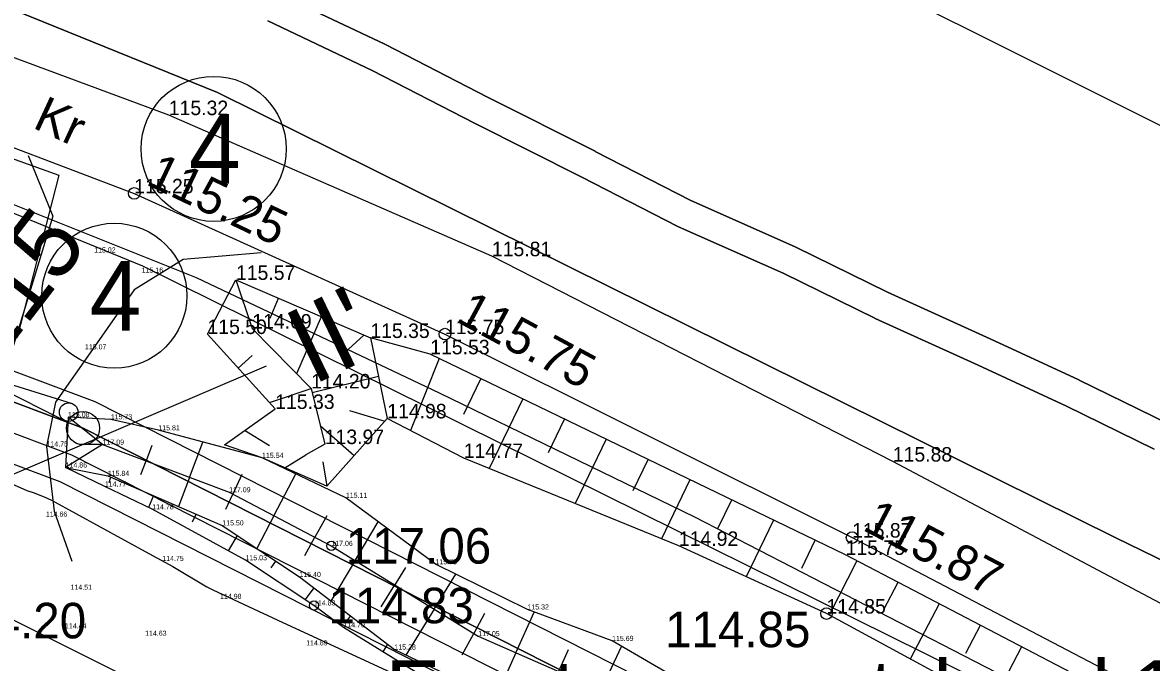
# Model space of a CAD drawing. Extents: x 662249 to 665480, y 6426254 to 6428735.
# Drawn here: x 662848 to 662925.8, y 6428501.9 to 6428546 of the extents above; entities that cross this region are included whole.
import ezdxf

# ---------------------------------------------------------------- set-up
doc = ezdxf.new("R2010")
doc.units = 0
for name, color, linetype in [('Elektrimaakaabelliin_1_VOOND', 7, 'Continuous'), ('GEOLPUNKT', 7, 'Continuous'), ('HORISONTAAL', 7, 'Continuous'), ('kataster', 7, 'Continuous'), ('KORGUS-EH2000', 7, 'Continuous'), ('LIIKLUS', 7, 'Continuous'), ('MAAMUDEL-EH2000', 7, 'Continuous'), ('PIIR_ME', 7, 'Continuous'), ('PIIR_TM', 7, 'Continuous'), ('PIIRIMLEITUD', 7, 'Continuous'), ('PLOKK', 7, 'Continuous'), ('RELJEEF', 7, 'Continuous'), ('TEE', 7, 'Continuous'), ('TEHNO', 7, 'Continuous'), ('Transport_VOOND', 7, 'Continuous'), ('TÄIDE', 7, 'Continuous')]:
    doc.layers.add(name, color=color, linetype=linetype)

msp = doc.modelspace()

# ---------------------------------------------------------------- linework, layer by layer
at = {"layer": 'Elektrimaakaabelliin_1_VOOND'}
for points in [[(662865.739, 6428547.953), (662872.969, 6428544.523), (662872.999, 6428544.509), (662880.044, 6428540.871), (662887.45, 6428537.143), (662887.457, 6428537.139), (662894.042, 6428533.752), (662901.246, 6428530.554), (662901.281, 6428530.538), (662907.597, 6428527.434), (662914.683, 6428524.221), (662914.692, 6428524.217), (662920.802, 6428521.377), (662920.819, 6428521.369), (662926.939, 6428518.379)], [(662925.996, 6428516.613), (662919.95, 6428519.567), (662913.853, 6428522.401), (662906.757, 6428525.619), (662906.729, 6428525.632), (662900.416, 6428528.734), (662893.204, 6428531.936), (662893.153, 6428531.961), (662886.546, 6428535.359), (662879.14, 6428539.087), (662879.131, 6428539.091), (662872.096, 6428542.724), (662864.888, 6428546.143)]]:
    msp.add_lwpolyline(points, dxfattribs=at)
at = {"layer": 'GEOLPUNKT'}
msp.add_lwpolyline([(662440.233, 6428160.322), (662454.359, 6428178.941), (662553.562, 6428299.421), (662604.67, 6428361.97), (662707.639, 6428455.116), (662831.014, 6428507.888), (662864.799, 6428522.339)], dxfattribs=at)
at = {"layer": 'HORISONTAAL'}
msp.add_lwpolyline([(662844.996, 6428538.305), (662845.658, 6428537.218), (662850.493, 6428535.505), (662847.614, 6428524.297), (662846.034, 6428526.196), (662844.669, 6428522.415)], dxfattribs=at)
at = {"layer": 'kataster'}
for points in [[(662982.689, 6428595.099), (662989.67, 6428583.06), (663020.45, 6428529.83), (663037.14, 6428463.73), (663037.93, 6428460.52), (663008.92, 6428468.78), (662923.35, 6428510.49), (662861.42, 6428541.19), (662837.37, 6428550.96), (662809.46, 6428558.12), (662778.98, 6428562.59), (662805.421, 6428624.981)], [(662325.278, 6428579.225), (662347.13, 6428578.21), (662719.58, 6428566.46), (662778.98, 6428562.59), (662809.46, 6428558.12), (662837.37, 6428550.96), (662861.42, 6428541.19), (662923.35, 6428510.49), (663008.92, 6428468.78), (663037.93, 6428460.52), (663058.91, 6428457.37), (663078.724, 6428456.367)], [(663076.68, 6428443.396), (663057.68, 6428444.46), (663035.53, 6428447.66), (663004.02, 6428456.51), (662917.6, 6428498.83), (662856.28, 6428529.22), (662833.32, 6428538.59), (662807.15, 6428545.35), (662777.34, 6428549.66), (662718.29, 6428553.41), (662330.91, 6428565.86), (662325.566, 6428566.111)], [(662796.28, 6428547.56), (662812.05, 6428544.37), (662828.11, 6428540.24), (662844.42, 6428534.65), (662859.96, 6428528.45), (662876.71, 6428520.49), (662894.3, 6428511.93), (662918.82, 6428499.29), (662943.64, 6428486.03), (662965.18, 6428474.5), (662976.13, 6428469.06), (662990.29, 6428462.57), (663000.18, 6428458.47), (663004.21, 6428457), (662998.5, 6428443.86), (662852.16, 6428518.05), (662823.75, 6428528.71), (662795.71, 6428534.49), (662706.83, 6428541.46), (662718.21, 6428553.42)], [(662391.23, 6428299.93), (662608.71, 6428359.38), (662618.16, 6428423.35), (662629.14, 6428493.48), (662661.22, 6428493.51), (662706.83, 6428541.46), (662795.71, 6428534.49), (662823.75, 6428528.71), (662852.16, 6428518.05), (662998.5, 6428443.86), (662984.06, 6428410.76), (663021.4, 6428410.92), (662971.37, 6428270.38), (662921.77, 6428263.47), (662876.27, 6428255.36), (662725.9, 6428230.21), (662721.7, 6428229.48), (662716.89, 6428228.65), (662672.87, 6428221.02), (662593.61, 6428205.21), (662588.99, 6428204.27), (662585.3, 6428203.52), (662511.03, 6428188.8)]]:
    msp.add_lwpolyline(points, dxfattribs=at)
at = {"layer": 'KORGUS-EH2000'}
for centre, radius in [((662855.685, 6428534.242), 0.4), ((662877.104, 6428524.536), 0.4), ((662905.168, 6428510.505), 0.4), ((662869.27, 6428509.934), 0.32), ((662868.075, 6428505.826), 0.32), ((662903.402, 6428505.266), 0.4)]:
    msp.add_circle(centre, radius, dxfattribs=at)
at = {"layer": 'LIIKLUS'}
for q in [(662850.928, 6428518.565), (662851.406, 6428519.752)]:
    msp.add_line((662843.744, 6428522.143), q, dxfattribs=at)
msp.add_circle((662851.167, 6428519.158), 0.64, dxfattribs=at)
at = {"layer": 'PIIR_ME'}
for points in [[(662706.77, 6428541.46), (662795.71, 6428534.49), (662823.75, 6428528.71), (662852.16, 6428518.05), (662987.32, 6428449.53), (662974.57, 6428415.03), (662981.01, 6428352.07), (662955.63, 6428268.2), (662921.76, 6428263.49), (662876.27, 6428255.35), (662816.01, 6428331.34), (662786.08, 6428375.63), (662782.84, 6428372.78), (662591.85, 6428204.81), (662511.04, 6428188.79), (662401.66, 6428169.5), (662375.81, 6428299.6), (662391.2, 6428299.93), (662608.67, 6428359.34), (662618.39, 6428422.96), (662629.18, 6428493.54), (662661.3, 6428493.57)], [(662707.564, 6428539.392), (662795.429, 6428532.506), (662823.193, 6428526.783), (662851.354, 6428516.216), (662984.826, 6428448.552), (662972.533, 6428415.288), (662978.98, 6428352.265), (662954.087, 6428270.005), (662921.446, 6428265.466), (662877.094, 6428257.529), (662817.624, 6428332.523), (662786.465, 6428378.632), (662781.519, 6428374.282), (662590.933, 6428206.667), (662510.672, 6428190.756), (662403.24, 6428171.81), (662378.236, 6428297.652), (662391.489, 6428297.936), (662610.451, 6428357.753), (662620.367, 6428422.658), (662630.898, 6428491.542), (662662.16, 6428491.571)]]:
    msp.add_lwpolyline(points, close=True, dxfattribs=at)
msp.add_circle((662854.311, 6428527.183), 5, dxfattribs=at)
at = {"layer": 'PIIR_TM'}
for points in [[(662705.976, 6428543.528), (662795.991, 6428536.474), (662824.307, 6428530.637), (662852.966, 6428519.884), (663001.09, 6428444.792), (662984.876, 6428407.625), (663023.776, 6428407.943), (662974.605, 6428268.82), (662922.074, 6428261.514), (662876.611, 6428253.379), (662732.093, 6428229.244), (662673.229, 6428219.062), (662592.241, 6428202.849), (662511.408, 6428186.824), (662401.999, 6428167.529), (662390.21, 6428165.551), (662363.232, 6428301.331), (662390.911, 6428301.924), (662606.889, 6428360.927), (662616.413, 6428423.262), (662627.462, 6428495.538), (662660.44, 6428495.569)], [(662706.77, 6428541.46), (662795.71, 6428534.49), (662823.75, 6428528.71), (662852.16, 6428518.05), (662998.502, 6428443.861), (662981.81, 6428405.6), (663020.94, 6428405.92), (662973.125, 6428270.633), (662921.76, 6428263.49), (662876.27, 6428255.35), (662731.757, 6428231.216), (662672.862, 6428221.028), (662591.85, 6428204.81), (662511.04, 6428188.79), (662401.66, 6428169.5), (662391.793, 6428167.844), (662365.658, 6428299.382), (662391.2, 6428299.93), (662608.67, 6428359.34), (662618.39, 6428422.96), (662629.18, 6428493.54), (662661.3, 6428493.57)]]:
    msp.add_lwpolyline(points, close=True, dxfattribs=at)
msp.add_circle((662861.157, 6428537.309), 5, dxfattribs=at)
at = {"layer": 'PIIRIMLEITUD'}
msp.add_circle((662852.16, 6428518.05), 1.14, dxfattribs=at)
at = {"layer": 'PLOKK'}
msp.add_lwpolyline([(662708.358, 6428537.323), (662795.148, 6428530.522), (662822.637, 6428524.855), (662850.548, 6428514.382), (662982.333, 6428447.574), (662970.496, 6428415.546), (662976.949, 6428352.461), (662952.543, 6428271.809), (662921.132, 6428267.441), (662877.919, 6428259.709), (662819.239, 6428333.706), (662786.85, 6428381.635), (662780.198, 6428375.784), (662590.017, 6428208.524), (662510.304, 6428192.722), (662404.82, 6428174.119), (662380.662, 6428295.703), (662391.779, 6428295.941), (662612.232, 6428356.166), (662622.344, 6428422.356), (662632.615, 6428489.543), (662663.019, 6428489.572)], close=True, dxfattribs=at)
at = {"layer": 'RELJEEF'}
for p, q in [((662862.699, 6428528.275), (662863.822, 6428524.921)), ((662865.046, 6428525.64), (662865.636, 6428527.005)), ((662868.573, 6428525.735), (662866.876, 6428521.809)), ((662869.936, 6428523.009), (662871.51, 6428524.465)), ((662863.824, 6428523.064), (662862.853, 6428522.198)), ((662876.701, 6428522.85), (662874.735, 6428517.891)), ((662872.519, 6428521.619), (662867.951, 6428520.489)), ((662878.407, 6428519.026), (662879.582, 6428521.458)), ((662864.998, 6428519.823), (662867.877, 6428520.789)), ((662882.463, 6428520.066), (662880.149, 6428515.274)), ((662853.506, 6428516.915), (662851.122, 6428518.81)), ((662870.52, 6428519.267), (662872.966, 6428518.543)), ((662884.231, 6428516.368), (662885.345, 6428518.674)), ((662865.017, 6428516.828), (662863.28, 6428517.88)), ((662870.856, 6428516.137), (662868.515, 6428518.19)), ((662859.496, 6428514.66), (662860.424, 6428517.086)), ((662888.226, 6428517.282), (662886.086, 6428512.85)), ((662853.506, 6428516.915), (662850.957, 6428515.337)), ((662853.506, 6428516.915), (662851.974, 6428516.915)), ((662856.901, 6428516.851), (662856.501, 6428515.788)), ((662856.15, 6428514.856), (662856.501, 6428515.788)), ((662866.067, 6428515.311), (662867.511, 6428516.208)), ((662868.686, 6428515.728), (662868.97, 6428514.046)), ((662890.081, 6428513.764), (662891.108, 6428515.89)), ((662850.957, 6428515.337), (662850.957, 6428515.337)), ((662853.964, 6428514.302), (662854.081, 6428514.668)), ((662859.496, 6428514.66), (662858.729, 6428512.657)), ((662863.093, 6428514.857), (662862.476, 6428513.501)), ((662865.309, 6428512.014), (662866.821, 6428514.893)), ((662893.989, 6428514.498), (662892.022, 6428510.427)), ((662857.018, 6428513.398), (662856.664, 6428512.581)), ((662862.007, 6428512.471), (662862.476, 6428513.501)), ((662895.913, 6428511.124), (662896.871, 6428513.106)), ((662859.705, 6428511.601), (662859.955, 6428512.127)), ((662865.309, 6428512.014), (662864.127, 6428509.762)), ((662868.958, 6428512.005), (662868.143, 6428510.526)), ((662870.912, 6428508.926), (662872.501, 6428511.593)), ((662899.752, 6428511.714), (662897.864, 6428507.807)), ((662862.784, 6428510.659), (662862.158, 6428509.599)), ((662867.448, 6428509.266), (662868.143, 6428510.526)), ((662901.695, 6428508.401), (662902.633, 6428510.322)), ((662865.134, 6428508.428), (662865.445, 6428508.881)), ((662870.912, 6428508.926), (662869.246, 6428506.131)), ((662874.376, 6428508.452), (662873.638, 6428507.251)), ((662905.502, 6428508.906), (662903.598, 6428505.159)), ((662876.365, 6428505.576), (662877.842, 6428507.98)), ((662868.059, 6428507.038), (662867.465, 6428506.229)), ((662872.702, 6428505.727), (662873.638, 6428507.251)), ((662907.353, 6428505.539), (662908.338, 6428507.423)), ((662876.365, 6428505.576), (662874.417, 6428502.406)), ((662881.997, 6428502.566), (662883.26, 6428505.375)), ((662911.174, 6428505.941), (662909.181, 6428502.129)), ((662870.321, 6428504.728), (662870.601, 6428505.094)), ((662879.825, 6428505.273), (662879.091, 6428503.9)), ((662878.299, 6428502.417), (662879.091, 6428503.9)), ((662913.002, 6428502.53), (662914.01, 6428504.458)), ((662873.143, 6428503.15), (662872.813, 6428502.634)), ((662887.833, 6428499.942), (662889.271, 6428503.006)), ((662881.997, 6428502.566), (662880.599, 6428499.461)), ((662885.595, 6428502.767), (662884.925, 6428501.276)), ((662916.846, 6428502.976), (662914.807, 6428499.075))]:
    msp.add_line(p, q, dxfattribs=at)
for points in [[(662864.496, 6428516.003), (662861.897, 6428516.906), (662865.403, 6428519.375), (662860.735, 6428524.543), (662862.699, 6428528.275), (662871.961, 6428524.27), (662873.127, 6428518.726), (662868.97, 6428514.046), (662864.496, 6428516.003)], [(662863.822, 6428524.921), (662867.877, 6428520.789), (662868.818, 6428516.954), (662867.511, 6428516.208)], [(663002.632, 6428460.121), (662977.994, 6428470.38), (662949.314, 6428485.031), (662932.252, 6428494.923), (662904.723, 6428509.313), (662876.091, 6428523.144), (662871.961, 6428524.27)], [(662976.411, 6428449.662), (662979.636, 6428451.587), (662978.825, 6428455.6), (662970.317, 6428458.758), (662958.58, 6428465.06), (662948.792, 6428469.709), (662939.504, 6428475.502), (662927.992, 6428482.123), (662922.614, 6428484.775), (662913.443, 6428489.418), (662904.059, 6428494.239), (662898.802, 6428497.463), (662888.624, 6428503.382), (662882.789, 6428505.55), (662876.449, 6428508.665), (662870.271, 6428513.247), (662864.496, 6428516.003), (662857.348, 6428517.903), (662854.071, 6428518.659), (662851.122, 6428518.81), (662850.957, 6428515.337)], [(663002.115, 6428459.089), (662989.08, 6428464.391), (662983.581, 6428463.653), (662975.81, 6428464.992), (662946.986, 6428480.429), (662929.825, 6428490.922), (662903.402, 6428505.266), (662893.229, 6428509.934), (662878.395, 6428515.99), (662873.127, 6428518.726)], [(662853.506, 6428516.915), (662862.226, 6428513.633), (662869.27, 6428509.934), (662879.4, 6428503.711), (662886.504, 6428500.579), (662895.237, 6428496.39), (662900.268, 6428493.65), (662910.1, 6428488.156), (662918.295, 6428483.593), (662926.146, 6428479.488), (662930.779, 6428476.622), (662938.8, 6428472.089), (662950.242, 6428465.843), (662958.087, 6428461.256), (662967.813, 6428456.514), (662975.718, 6428452.75), (662977.85, 6428452.237)], [(662884.206, 6428497.469), (662881.356, 6428498.062), (662876.174, 6428500.55), (662870.102, 6428504.316), (662868.075, 6428505.826), (662863.357, 6428508.944), (662856.926, 6428512.455), (662853.658, 6428514.026), (662850.957, 6428515.337)], [(662850.957, 6428515.337), (662853.862, 6428514.763), (662861.754, 6428511.348), (662867.071, 6428507.794), (662873.619, 6428502.786), (662881.606, 6428498.981), (662885.581, 6428497.867)]]:
    msp.add_lwpolyline(points, dxfattribs=at)
at = {"layer": 'TEE'}
for points in [[(663032.135, 6428457.973), (663005.427, 6428466.16), (662981.207, 6428476.915), (662953.174, 6428491.659), (662935.603, 6428501.112), (662907.976, 6428515.748), (662880.341, 6428529.908), (662858.069, 6428539.635), (662834.818, 6428548.279), (662809.535, 6428554.814), (662784.306, 6428559.279), (662751.954, 6428561.464), (662743.772, 6428564.627), (662739.559, 6428572.243), (662738.002, 6428579.151)], [(662668.789, 6428559.915), (662701.994, 6428558.512), (662725.65, 6428557.223), (662751.893, 6428555.624), (662783.26, 6428553.414), (662808.24, 6428548.834), (662832.596, 6428543.017), (662855.685, 6428534.242), (662877.104, 6428524.536), (662905.168, 6428510.505), (662932.791, 6428496.046), (662950.166, 6428486.602), (662978.612, 6428471.792), (663003.103, 6428460.982), (663031.014, 6428452.283)], [(662848.379, 6428536.857), (662850.083, 6428532.666), (662847.811, 6428525.278), (662846.193, 6428520.017), (662842.83, 6428517.872), (662838.653, 6428516.683)], [(662864.423, 6428530.147), (662859.068, 6428529.683), (662855.683, 6428527.596), (662852.803, 6428523.484), (662850.249, 6428519.838), (662849.639, 6428516.786), (662850.166, 6428512.322), (662851.383, 6428508.871)]]:
    msp.add_lwpolyline(points, dxfattribs=at)
at = {"layer": 'TEHNO'}
msp.add_lwpolyline([(662839.191, 6428517.798), (662848.284, 6428513.76), (662848.349, 6428513.738), (662848.71, 6428513.615), (662849.468, 6428513.312), (662849.981, 6428513.091), (662856.692, 6428509.414), (662858.352, 6428508.509), (662860.681, 6428507.11), (662861.109, 6428506.909), (662863.572, 6428505.747), (662865.575, 6428504.821), (662873.696, 6428501.064)], dxfattribs=at)
at = {"layer": 'Transport_VOOND'}
for points in [[(662324.717, 6428604.805), (662335.25, 6428604.34), (662451.06, 6428600.83), (662554.71, 6428598.9), (662731.53, 6428592.61), (662801.26, 6428586.2), (662829.23, 6428581.27), (662848.2, 6428575.75), (662872.51, 6428565.91), (662952.16, 6428526.04), (662976.16, 6428513.21), (663002.62, 6428500), (663019.72, 6428492.7), (663035.78, 6428487.66), (663056.78, 6428483.8), (663082.735, 6428481.817)], [(663072.437, 6428416.467), (663047.37, 6428418.43), (663018.62, 6428423.9), (663005.42, 6428427.86), (662994.97, 6428431.51), (662974.02, 6428440.52), (662946.15, 6428454.43), (662922.09, 6428467.29), (662846.37, 6428505.3), (662827.13, 6428513.15), (662812.61, 6428517.37), (662793.87, 6428520.6), (662728.25, 6428526.69), (662552.68, 6428532.93), (662449.35, 6428534.85), (662332.73, 6428538.39), (662326.168, 6428538.68)]]:
    msp.add_lwpolyline(points, dxfattribs=at)
at = {"layer": 'TÄIDE'}
for points in [[(662926.939, 6428518.379), (662920.819, 6428521.369), (662920.802, 6428521.377), (662914.692, 6428524.217), (662914.683, 6428524.221), (662907.597, 6428527.434), (662901.281, 6428530.538), (662901.246, 6428530.554), (662894.042, 6428533.752), (662887.457, 6428537.139), (662887.45, 6428537.143), (662880.044, 6428540.871), (662872.999, 6428544.509), (662872.969, 6428544.523), (662865.739, 6428547.953)], [(662864.888, 6428546.143), (662872.096, 6428542.724), (662879.131, 6428539.091), (662879.14, 6428539.087), (662886.546, 6428535.359), (662893.153, 6428531.961), (662893.204, 6428531.936), (662900.416, 6428528.734), (662906.729, 6428525.632), (662906.757, 6428525.619), (662913.853, 6428522.401), (662919.95, 6428519.567), (662925.996, 6428516.613)]]:
    msp.add_lwpolyline(points, dxfattribs=at)

# ---------------------------------------------------------------- texts
at = {"layer": 'GEOLPUNKT'}
msp.add_text("II'", height=5.25, rotation=25.71352, dxfattribs=at).set_placement((662867.967, 6428520.98))
at = {"layer": 'HORISONTAAL'}
msp.add_text('115', height=4.8, rotation=52.44101, dxfattribs=at).set_placement((662846.043, 6428522.234))
at = {"layer": 'kataster'}
msp.add_text('Erastvere metskond 121', height=4.2, dxfattribs=at).set_placement((662873.021, 6428497.849))
at = {"layer": 'KORGUS-EH2000'}
for s, rotation, p in [('115.25', 334.52646, (662856.413, 6428534.89)), ('115.75', 331.66782, (662877.774, 6428525.45)), ('115.87', 332.28164, (662905.805, 6428511.074))]:
    msp.add_text(s, height=2.45, rotation=rotation, dxfattribs=at).set_placement(p)
for s, p in [('117.06', (662870.27, 6428508.709)), ('114.83', (662869.075, 6428504.601)), ('114.20', (662842.347, 6428503.558)), ('114.85', (662892.278, 6428502.949))]:
    msp.add_text(s, height=2.45, dxfattribs=at).set_placement(p)
at = {"layer": 'MAAMUDEL-EH2000'}
for s, height, p in [('115.32', 1, (662858.069, 6428539.635)), ('115.25', 1, (662855.685, 6428534.242)), ('115.02', 0.35, (662852.924, 6428530.164)), ('115.81', 1, (662880.341, 6428529.908)), ('115.16', 0.35, (662856.201, 6428528.777)), ('115.57', 1, (662862.699, 6428528.275)), ('115.57', 1, (662862.699, 6428528.275)), ('115.50', 1, (662860.735, 6428524.543)), ('114.69', 1, (662863.822, 6428524.921)), ('115.35', 1, (662871.961, 6428524.27)), ('115.35', 1, (662871.961, 6428524.27)), ('115.75', 1, (662877.104, 6428524.536)), ('115.53', 1, (662876.091, 6428523.144)), ('115.07', 0.35, (662852.287, 6428523.484)), ('114.20', 1, (662867.877, 6428520.789)), ('115.33', 1, (662865.403, 6428519.375)), ('114.98', 1, (662873.127, 6428518.726)), ('114.98', 1, (662873.127, 6428518.726)), ('115.08', 0.35, (662851.122, 6428518.81)), ('115.73', 0.35, (662854.071, 6428518.659)), ('115.81', 0.35, (662857.348, 6428517.903)), ('113.97', 1, (662868.818, 6428516.954)), ('114.75', 0.35, (662849.639, 6428516.786)), ('117.09', 0.35, (662853.506, 6428516.915)), ('114.77', 1, (662878.395, 6428515.99)), ('115.54', 0.35, (662864.496, 6428516.003)), ('115.88', 1, (662907.976, 6428515.748)), ('114.86', 0.35, (662850.957, 6428515.337)), ('114.86', 0.35, (662850.957, 6428515.337)), ('114.86', 0.35, (662850.957, 6428515.337)), ('115.84', 0.35, (662853.862, 6428514.763)), ('114.77', 0.35, (662853.658, 6428514.026)), ('117.09', 0.35, (662862.226, 6428513.633)), ('115.11', 0.35, (662870.271, 6428513.247)), ('114.78', 0.35, (662856.926, 6428512.455)), ('114.66', 0.35, (662849.593, 6428511.949)), ('115.50', 0.35, (662861.754, 6428511.348)), ('114.92', 1, (662893.229, 6428509.934)), ('115.87', 1, (662905.168, 6428510.505)), ('117.06', 0.35, (662869.27, 6428509.934)), ('115.75', 1, (662904.723, 6428509.313)), ('114.75', 0.35, (662857.618, 6428508.896)), ('115.03', 0.35, (662863.357, 6428508.944)), ('115.75', 0.35, (662876.449, 6428508.665)), ('115.40', 0.35, (662867.071, 6428507.794)), ('114.51', 0.35, (662851.298, 6428506.911)), ('114.98', 0.35, (662861.6, 6428506.281)), ('114.83', 0.35, (662868.075, 6428505.826)), ('114.85', 1, (662903.402, 6428505.266)), ('115.32', 0.35, (662882.789, 6428505.55)), ('114.44', 0.35, (662850.914, 6428504.245)), ('114.70', 0.35, (662870.102, 6428504.316)), ('114.63', 0.35, (662856.436, 6428503.737)), ('117.05', 0.35, (662879.4, 6428503.711)), ('114.69', 0.35, (662867.536, 6428503.07)), ('115.28', 0.35, (662873.619, 6428502.786)), ('115.69', 0.35, (662888.624, 6428503.382))]:
    msp.add_text(s, height=height, dxfattribs=at).set_placement(p)
at = {"layer": 'PIIR_ME'}
msp.add_text('4', height=4.8, dxfattribs=at).set_placement((662852.61, 6428524.783))
at = {"layer": 'PIIR_TM'}
msp.add_text('4', height=4.8, dxfattribs=at).set_placement((662859.456, 6428534.909))
at = {"layer": 'TEE'}
msp.add_text('Kr', height=2.45, rotation=335.15371, dxfattribs=at).set_placement((662848.611, 6428538.796))

doc.saveas('drawing.dxf')
